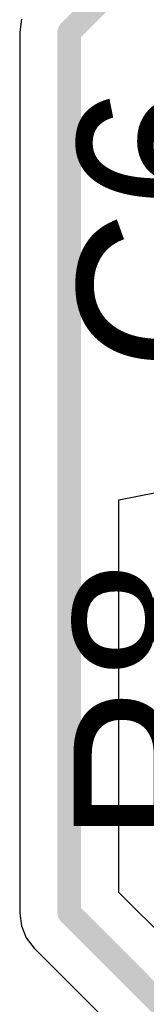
# Model space of a CAD drawing. Header units: millimetres. Extents: x 138 to 555, y 26 to 334.
# Tile 436 of 656: x 215.428 to 216.106, y 299.547 to 304.825. Entities that reach past the tile are written whole.
import ezdxf

# ---------------------------------------------------------------- set-up
doc = ezdxf.new("R2010")
doc.units = ezdxf.units.MM
doc.layers.add('TopLayer', color=1, linetype='Continuous')
doc.layers.add('TopOverlay', color=2, linetype='Continuous')

msp = doc.modelspace()

# ---------------------------------------------------------------- linework, layer by layer
at = {"layer": 'TopLayer'}
for p, q in [((215.4366, 304.8272), (215.4275, 304.7584)), ((215.4275, 304.7584), (215.4275, 300.0365)), ((215.9591, 302.2515), (216.1591, 302.2912)), ((215.9591, 300.1466), (215.9591, 302.2515)), ((223.463, 292.6427), (215.9591, 300.1466)), ((215.4275, 300.0365), (215.4366, 299.9677)), ((215.4366, 299.9677), (215.4631, 299.9036)), ((215.4631, 299.9036), (215.5054, 299.8486)), ((215.5054, 299.8486), (223.0093, 292.3447))]:
    msp.add_line(p, q, dxfattribs=at)
at = {"layer": 'TopLayer', "const_width": 0.127}
for points in [[(215.6933, 304.7584), (216.7404, 305.8056)], [(215.6933, 300.0365), (215.6933, 304.7584)], [(215.6933, 300.0365), (223.2751, 292.4548)]]:
    msp.add_lwpolyline(points, dxfattribs=at)
at = {"layer": 'TopLayer', "const_width": 0.0635}
for points in [[(215.6616, 304.7584, 1), (215.7251, 304.7584, 1)], [(215.6616, 304.7584, 1), (215.7251, 304.7584, 1)], [(215.6616, 300.0365, 1), (215.7251, 300.0365, 1)], [(215.6616, 300.0365, 1), (215.7251, 300.0365, 1)]]:
    msp.add_lwpolyline(points, format="xyb", close=True, dxfattribs=at)

# ---------------------------------------------------------------- texts
at = {"layer": 'TopOverlay'}
for s, p in [('C6', (216.639, 302.9385)), ('R8', (216.6162, 300.4043))]:
    msp.add_text(s, height=0.9, rotation=90, dxfattribs=at).set_placement(p)

doc.saveas('drawing.dxf')
